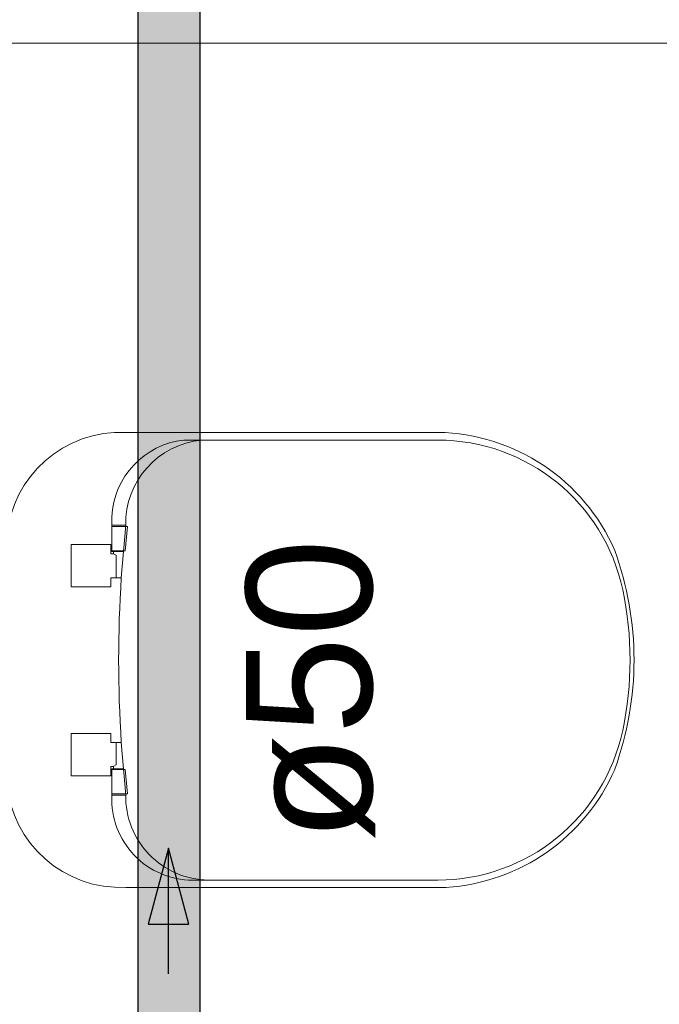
# Model space of a CAD drawing. Header units: millimetres. Extents: x 567 to 934, y -1 to 364.
# Tile 491 of 656: x 767.31 to 768.33, y 46.48 to 48.04. Entities that reach past the tile are written whole.
import ezdxf

# ---------------------------------------------------------------- set-up
doc = ezdxf.new("R2010")
doc.units = ezdxf.units.MM
doc.header["$MEASUREMENT"] = 0
doc.linetypes.add('NULL', pattern=[0])
for name, color, linetype, lineweight in [('AF-Condutos', 140, 'Continuous', 25), ('AF-Sentido conduto', 140, 'Continuous', 30), ('AF-Textos conduto', 7, 'Continuous', 9)]:
    doc.layers.add(name, color=color, linetype=linetype, lineweight=lineweight)
doc.layers.add('ARQ FINA', color=8, linetype='Continuous')
doc.styles.add('Arial', font='arial.ttf')

msp = doc.modelspace()

# ---------------------------------------------------------------- hatches: boundary and pattern name
at = {"layer": 'AF-Condutos', "linetype": 'Continuous'}
msp.add_hatch(color=151, dxfattribs=at).paths.add_polyline_path([(767.5978, 43.2246), (767.5978, 50.0665), (767.4989, 50.0665), (767.4989, 43.2246)])

# ---------------------------------------------------------------- linework, layer by layer
at = {"layer": 'AF-Condutos'}
for p, q in [((767.4989, 50.0665), (767.4989, 43.3199)), ((767.5978, 43.3199), (767.5978, 50.0665))]:
    msp.add_line(p, q, dxfattribs=at)
at = {"layer": 'AF-Sentido conduto'}
for p, q in [((767.5478, 46.7263), (767.5155, 46.6056)), ((767.5802, 46.6056), (767.5478, 46.7263)), ((767.5155, 46.6056), (767.5802, 46.6056))]:
    msp.add_line(p, q, dxfattribs=at)
msp.add_lwpolyline([(767.5478, 46.5263), (767.5478, 46.7263)], dxfattribs=at)
at = {"layer": 'ARQ FINA', "lineweight": 5}
for p, q in [((767.1278, 48.0054), (770.1878, 48.0054)), ((767.9756, 47.3868), (767.4803, 47.3868)), ((767.5723, 47.3746), (767.9753, 47.3746)), ((767.4577, 47.1976), (767.4577, 47.2526)), ((767.4798, 47.2393), (767.4577, 47.2393)), ((767.4824, 47.2374), (767.4577, 47.2374)), ((767.4798, 47.2393), (767.4727, 47.1556)), ((767.479, 47.1986), (767.4824, 47.2374)), ((767.3934, 47.1415), (767.3934, 47.2089)), ((767.3934, 47.2089), (767.4564, 47.2089)), ((767.4564, 47.2089), (767.4564, 47.1939)), ((767.4564, 47.1939), (767.4604, 47.1939)), ((767.4759, 47.1986), (767.4577, 47.1986)), ((767.4604, 47.1976), (767.4577, 47.1976)), ((767.4762, 47.1976), (767.4591, 47.1976)), ((767.4604, 47.1939), (767.4604, 47.1976)), ((767.4606, 47.1938), (767.4646, 47.1915)), ((767.4646, 47.1915), (767.4646, 47.1556)), ((767.4759, 47.1986), (767.479, 47.1986)), ((767.4727, 47.1557), (767.4564, 47.1557)), ((767.4564, 47.1557), (767.4564, 47.1415)), ((767.4564, 47.1415), (767.3934, 47.1415)), ((767.3934, 46.8411), (767.3934, 46.9085)), ((767.3934, 46.9085), (767.4564, 46.9085)), ((767.4564, 46.9085), (767.4564, 46.8943)), ((767.4564, 46.8943), (767.4727, 46.8943)), ((767.4646, 46.8585), (767.4646, 46.8943)), ((767.4798, 46.8106), (767.4727, 46.8943)), ((767.4604, 46.8561), (767.4564, 46.8561)), ((767.4564, 46.8561), (767.4564, 46.8411)), ((767.4604, 46.8524), (767.4604, 46.8561)), ((767.4607, 46.8563), (767.4646, 46.8585)), ((767.4564, 46.8411), (767.3934, 46.8411)), ((767.4577, 46.8095), (767.4577, 46.8524)), ((767.4577, 46.8524), (767.4604, 46.8524)), ((767.4759, 46.8514), (767.4577, 46.8514)), ((767.4762, 46.8524), (767.4602, 46.8524)), ((767.4759, 46.8514), (767.479, 46.8514)), ((767.479, 46.8514), (767.4824, 46.8126)), ((767.4824, 46.8126), (767.4577, 46.8126)), ((767.4798, 46.8106), (767.4577, 46.8106)), ((767.9753, 46.6754), (767.586, 46.6754)), ((767.4803, 46.6639), (767.9887, 46.6639))]:
    msp.add_line(p, q, dxfattribs=at)
for centre, radius, start, end in [((767.4718, 47.2056), 0.1814, 87.3289, 175.4131), ((767.9701, 47.0745), 0.3124, 23.5162, 88.9974), ((767.586, 47.2469), 0.1284, 96.0994, 177.4413), ((767.6129, 47.242), 0.1331, 95.2693, 181.1664), ((767.9753, 47.0742), 0.3004, 12, 90), ((767.7769, 47.0253), 0.5102, 340.0784, 19.9216), ((769.5092, 47.0249), 2.0406, 176.3241, 183.6703), ((767.7438, 47.025), 0.5371, 348, 12), ((767.9753, 46.9758), 0.3004, 270, 348), ((767.9689, 46.9772), 0.314, 273.6172, 336.3827), ((767.4718, 46.8451), 0.1814, 184.5869, 272.6711), ((767.586, 46.8038), 0.1284, 177.4413, 270), ((767.6129, 46.8085), 0.1331, 179.0349, 269.0913)]:
    msp.add_arc(centre, radius, start, end, dxfattribs=at)

# ---------------------------------------------------------------- texts
at = {"layer": 'AF-Textos conduto', "linetype": 'NULL', "insert": (767.8762, 46.7363), "char_height": 0.2, "width": 0.962805, "attachment_point": 7, "rotation": 90.0002, "line_spacing_factor": 0.6, "style": 'Arial'}
msp.add_mtext('ø50', dxfattribs=at)

doc.saveas('drawing.dxf')
